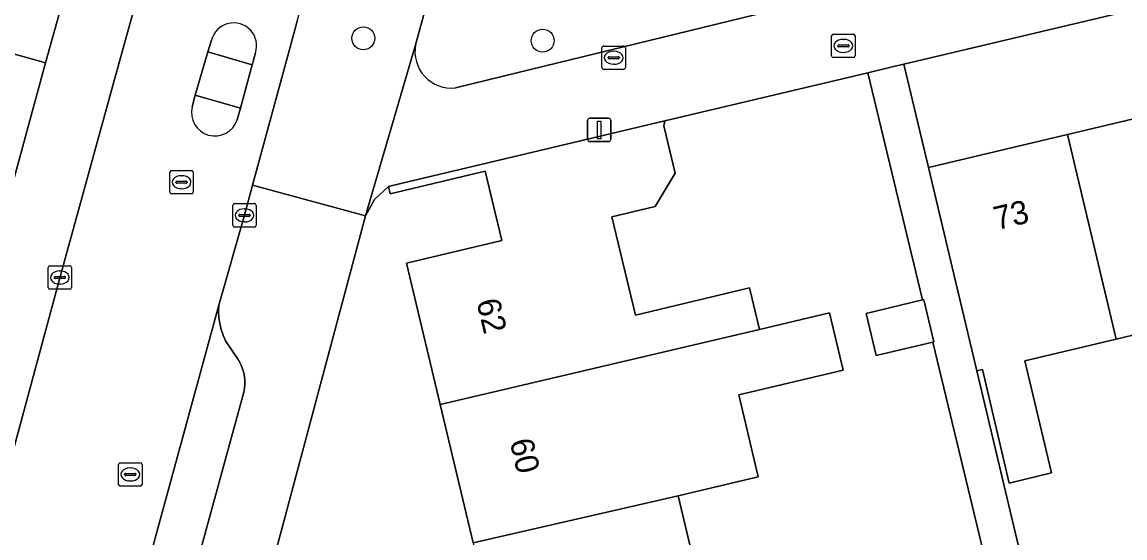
# Model space of a CAD drawing. Extents: x 158031 to 159244, y 380104 to 381214.
# Drawn here: x 158748.37 to 158795.51, y 380760.17 to 380782.23 of the extents above; entities that cross this region are included whole.
import ezdxf

# ---------------------------------------------------------------- set-up
doc = ezdxf.new("R2010")
doc.units = 0
for name, color, linetype in [('IMGEO_Boom', 7, 'Continuous'), ('IMGEO_Brandkraan', 7, 'Continuous'), ('IMGEO_Erf', 7, 'Continuous'), ('IMGEO_Groenvoorziening', 7, 'Continuous'), ('IMGEO_Kolk', 7, 'Continuous'), ('IMGEO_Lichtmast', 7, 'Continuous'), ('IMGEO_Muur', 7, 'Continuous'), ('IMGEO_Pand', 7, 'Continuous'), ('IMGEO_Pand_nummerreeks', 7, 'Continuous'), ('IMGEO_Parkeervlak_open', 7, 'Continuous'), ('IMGEO_Rijbaan_lokaal_gesloten', 7, 'Continuous'), ('IMGEO_Rioolput', 7, 'Continuous'), ('IMGEO_Verkeerseiland_gesloten', 7, 'Continuous'), ('IMGEO_Voetpad_gesloten', 7, 'Continuous'), ('IMGEO_Voetpad_open', 7, 'Continuous')]:
    doc.layers.add(name, color=color, linetype=linetype)

msp = doc.modelspace()

# ---------------------------------------------------------------- linework, layer by layer
at = {"layer": 'IMGEO_Boom'}
for centre in [(158762.957, 380781.538), (158770.624, 380781.435)]:
    msp.add_circle(centre, 0.489, dxfattribs=at)
at = {"layer": 'IMGEO_Brandkraan'}
for p, q in [((158782.976, 380780.786), (158782.976, 380781.638)), ((158783.051, 380781.712), (158783.903, 380781.712)), ((158783.977, 380781.638), (158783.977, 380780.786)), ((158783.235, 380781.206), (158783.235, 380781.218)), ((158783.673, 380781.169), (158783.275, 380781.169)), ((158783.278, 380781.255), (158783.676, 380781.255)), ((158783.464, 380781.492), (158783.489, 380781.492)), ((158783.719, 380781.218), (158783.719, 380781.206)), ((158783.903, 380780.712), (158783.051, 380780.712)), ((158783.487, 380780.932), (158783.462, 380780.932))]:
    msp.add_line(p, q, dxfattribs=at)
for points in [[(158782.976, 380780.786), (158782.976, 380781.638)], [(158783.051, 380781.712), (158783.903, 380781.712)], [(158783.977, 380781.638), (158783.977, 380780.786)], [(158783.903, 380780.712), (158783.051, 380780.712)]]:
    msp.add_lwpolyline(points, dxfattribs=at)
for centre, radius, start, end in [((158783.053, 380781.636), 0.0765, 91.552, 178.448), ((158783.053, 380781.636), 0.0765, 91.552, 178.448), ((158783.901, 380781.636), 0.0765, 1.552, 88.448), ((158783.901, 380781.636), 0.0765, 1.552, 88.448), ((158783.275, 380781.215), 0.0403, 85.8775, 175.7526), ((158783.272, 380781.205), 0.0366, 178.938, 274.7102), ((158783.676, 380781.212), 0.043, 264.8664, 352.4533), ((158783.68, 380781.217), 0.0386, 1.7309, 96.639), ((158783.053, 380780.788), 0.0765, 181.552, 268.448), ((158783.053, 380780.788), 0.0765, 181.552, 268.448), ((158783.901, 380780.788), 0.0765, 271.552, 358.448), ((158783.901, 380780.788), 0.0765, 271.552, 358.448)]:
    msp.add_arc(centre, radius, start, end, dxfattribs=at)
for centre, major_axis, ratio, start_param, end_param in [((158783.463, 380781.212), (-0.387, 0.002), 0.722429, 4.712389, 7.853982), ((158783.488, 380781.212), (-0.39, 0.002), 0.717154, 1.570796, 4.712389)]:
    msp.add_ellipse(centre, major_axis=major_axis, ratio=ratio, start_param=start_param, end_param=end_param, dxfattribs=at)
at = {"layer": 'IMGEO_Erf'}
msp.add_lwpolyline([(158828.56, 380785.861), (158828.583, 380785.764), (158831.47, 380786.45), (158830.411, 380790.959), (158819.965, 380788.479), (158798.4, 380783.36), (158786.067, 380780.432), (158787.119, 380776.008), (158793.052, 380777.419), (158798.948, 380778.82), (158804.844, 380780.222), (158810.74, 380781.624), (158816.636, 380783.026), (158822.509, 380784.422)], close=True, dxfattribs=at)
for points in [[(158789.659, 380758.776), (158787.3, 380768.548), (158784.884, 380767.973), (158784.455, 380769.774), (158786.866, 380770.348), (158784.52, 380780.064), (158784.461, 380780.05), (158775.85, 380778.006), (158775.8, 380777.788), (158776.286, 380775.771), (158775.436, 380774.341), (158773.587, 380773.901), (158774.586, 380769.701), (158779.466, 380770.861), (158779.889, 380769.083), (158782.886, 380769.796), (158783.468, 380767.348), (158779.002, 380766.286), (158779.836, 380762.778), (158776.417, 380761.965), (158777.34, 380758.082)], [(158767.648, 380759.963), (158766.244, 380765.873), (158764.809, 380771.917), (158768.876, 380772.883), (158768.171, 380775.852), (158764.104, 380774.885), (158764.03, 380775.196), (158763.439, 380774.649), (158763.05, 380773.944), (158756.658, 380750)], [(158799.416, 380769.69), (158795.131, 380768.671), (158791.24, 380767.746), (158792.38, 380762.948), (158790.571, 380762.518), (158789.419, 380767.366), (158789.187, 380767.311), (158791.638, 380756.998)]]:
    msp.add_lwpolyline(points, dxfattribs=at)
at = {"layer": 'IMGEO_Groenvoorziening'}
for points in [[(158779.858, 380795.213), (158775.786, 380794.992), (158777.531, 380786.405), (158765.98, 380784.171), (158765.189, 380781.261)], [(158766.899, 380779.413), (158769.524, 380780.056), (158780.92, 380782.841)]]:
    msp.add_lwpolyline(points, dxfattribs=at)
msp.add_lwpolyline([(158749.379, 380780.49), (158742.532, 380782.405), (158741.686, 380782.634), (158735.231, 380758.906), (158742.931, 380756.845)], close=True, dxfattribs=at)
msp.add_arc((158766.734, 380780.975), 1.571, 169.5212, 276.0365, dxfattribs=at)
at = {"layer": 'IMGEO_Kolk'}
for p, q in [((158773.158, 380780.281), (158773.158, 380781.133)), ((158773.233, 380781.207), (158774.085, 380781.207)), ((158774.159, 380781.133), (158774.159, 380780.281)), ((158773.417, 380780.701), (158773.417, 380780.713)), ((158773.855, 380780.664), (158773.457, 380780.664)), ((158773.46, 380780.75), (158773.858, 380780.75)), ((158773.646, 380780.987), (158773.671, 380780.987)), ((158773.901, 380780.713), (158773.901, 380780.701)), ((158774.085, 380780.207), (158773.233, 380780.207)), ((158773.669, 380780.427), (158773.644, 380780.427)), ((158757.378, 380773.539), (158757.378, 380774.391)), ((158757.453, 380774.465), (158758.305, 380774.465)), ((158757.68, 380774.008), (158758.078, 380774.008)), ((158757.866, 380774.245), (158757.891, 380774.245)), ((158758.379, 380774.391), (158758.379, 380773.539)), ((158757.637, 380773.959), (158757.637, 380773.971)), ((158758.075, 380773.922), (158757.677, 380773.922)), ((158757.889, 380773.685), (158757.864, 380773.685)), ((158758.121, 380773.971), (158758.121, 380773.959)), ((158758.305, 380773.465), (158757.453, 380773.465)), ((158749.485, 380770.881), (158749.485, 380771.733)), ((158749.56, 380771.807), (158750.412, 380771.807)), ((158750.486, 380771.733), (158750.486, 380770.881)), ((158749.744, 380771.301), (158749.744, 380771.313)), ((158750.182, 380771.264), (158749.784, 380771.264)), ((158749.787, 380771.35), (158750.185, 380771.35)), ((158749.973, 380771.587), (158749.998, 380771.587)), ((158750.228, 380771.313), (158750.228, 380771.301)), ((158750.412, 380770.807), (158749.56, 380770.807)), ((158749.996, 380771.027), (158749.971, 380771.027))]:
    msp.add_line(p, q, dxfattribs=at)
for points in [[(158773.158, 380780.281), (158773.158, 380781.133)], [(158773.233, 380781.207), (158774.085, 380781.207)], [(158774.159, 380781.133), (158774.159, 380780.281)], [(158774.085, 380780.207), (158773.233, 380780.207)], [(158757.378, 380773.539), (158757.378, 380774.391)], [(158757.453, 380774.465), (158758.305, 380774.465)], [(158758.379, 380774.391), (158758.379, 380773.539)], [(158758.305, 380773.465), (158757.453, 380773.465)], [(158749.485, 380770.881), (158749.485, 380771.733)], [(158749.56, 380771.807), (158750.412, 380771.807)], [(158750.486, 380771.733), (158750.486, 380770.881)], [(158750.412, 380770.807), (158749.56, 380770.807)]]:
    msp.add_lwpolyline(points, dxfattribs=at)
for centre, radius, start, end in [((158773.235, 380781.131), 0.0765, 91.552, 178.448), ((158773.235, 380781.131), 0.0765, 91.552, 178.448), ((158774.083, 380781.131), 0.0765, 1.552, 88.448), ((158774.083, 380781.131), 0.0765, 1.552, 88.448), ((158773.457, 380780.71), 0.0403, 85.8775, 175.7526), ((158773.454, 380780.7), 0.0366, 178.938, 274.7102), ((158773.858, 380780.707), 0.043, 264.8664, 352.4533), ((158773.862, 380780.712), 0.0386, 1.7309, 96.639), ((158773.235, 380780.283), 0.0765, 181.552, 268.448), ((158773.235, 380780.283), 0.0765, 181.552, 268.448), ((158774.083, 380780.283), 0.0765, 271.552, 358.448), ((158774.083, 380780.283), 0.0765, 271.552, 358.448), ((158757.455, 380774.389), 0.0765, 91.552, 178.448), ((158757.455, 380774.389), 0.0765, 91.552, 178.448), ((158757.677, 380773.968), 0.0403, 85.8775, 175.7526), ((158758.082, 380773.97), 0.0386, 1.7309, 96.639), ((158758.303, 380774.389), 0.0765, 1.552, 88.448), ((158758.303, 380774.389), 0.0765, 1.552, 88.448), ((158757.455, 380773.541), 0.0765, 181.552, 268.448), ((158757.455, 380773.541), 0.0765, 181.552, 268.448), ((158757.674, 380773.958), 0.0366, 178.938, 274.7102), ((158758.078, 380773.965), 0.043, 264.8664, 352.4533), ((158758.303, 380773.541), 0.0765, 271.552, 358.448), ((158758.303, 380773.541), 0.0765, 271.552, 358.448), ((158749.562, 380771.731), 0.0765, 91.552, 178.448), ((158749.562, 380771.731), 0.0765, 91.552, 178.448), ((158750.41, 380771.731), 0.0765, 1.552, 88.448), ((158750.41, 380771.731), 0.0765, 1.552, 88.448), ((158749.784, 380771.31), 0.0403, 85.8775, 175.7526), ((158749.781, 380771.3), 0.0366, 178.938, 274.7102), ((158750.185, 380771.307), 0.043, 264.8664, 352.4533), ((158750.189, 380771.312), 0.0386, 1.7309, 96.639), ((158749.562, 380770.883), 0.0765, 181.552, 268.448), ((158749.562, 380770.883), 0.0765, 181.552, 268.448), ((158750.41, 380770.883), 0.0765, 271.552, 358.448), ((158750.41, 380770.883), 0.0765, 271.552, 358.448)]:
    msp.add_arc(centre, radius, start, end, dxfattribs=at)
for centre, major_axis, ratio, start_param, end_param in [((158773.645, 380780.707), (-0.387, 0.002), 0.722429, 4.712389, 7.853982), ((158773.67, 380780.707), (-0.39, 0.002), 0.717154, 1.570796, 4.712389), ((158757.865, 380773.965), (-0.387, 0.002), 0.722429, 4.712389, 7.853982), ((158757.89, 380773.965), (-0.39, 0.002), 0.717154, 1.570796, 4.712389), ((158749.972, 380771.307), (-0.387, 0.002), 0.722429, 4.712389, 7.853982), ((158749.997, 380771.307), (-0.39, 0.002), 0.717154, 1.570796, 4.712389)]:
    msp.add_ellipse(centre, major_axis=major_axis, ratio=ratio, start_param=start_param, end_param=end_param, dxfattribs=at)
at = {"layer": 'IMGEO_Lichtmast'}
for p, q in [((158772.546, 380777.218), (158772.546, 380778.018)), ((158772.546, 380778.018), (158772.546, 380777.218)), ((158772.646, 380778.118), (158773.436, 380778.118)), ((158773.436, 380778.118), (158772.646, 380778.118)), ((158773.536, 380778.018), (158773.536, 380777.218)), ((158773.536, 380777.218), (158773.536, 380778.018)), ((158773.436, 380777.118), (158772.646, 380777.118)), ((158772.646, 380777.118), (158773.436, 380777.118))]:
    msp.add_line(p, q, dxfattribs=at)
msp.add_lwpolyline([(158772.966, 380777.993), (158773.116, 380777.993), (158773.116, 380777.243), (158772.966, 380777.243), (158772.966, 380777.993)], dxfattribs=at)
for centre, start, end in [((158772.646, 380778.018), 90, 180), ((158772.646, 380778.018), 90, 180), ((158773.436, 380778.018), 0, 90), ((158773.436, 380778.018), 360, 90), ((158772.646, 380777.218), 180, 270), ((158772.646, 380777.218), 180, 270), ((158773.436, 380777.218), 270, 0), ((158773.436, 380777.218), 270, 0)]:
    msp.add_arc(centre, 0.1, start, end, dxfattribs=at)
at = {"layer": 'IMGEO_Muur'}
msp.add_lwpolyline([(158775.85, 380778.006), (158784.461, 380780.05)], dxfattribs=at)
at = {"layer": 'IMGEO_Pand'}
for points in [[(158795.131, 380768.671), (158799.416, 380769.69), (158800.567, 380764.851), (158802.177, 380765.234), (158798.948, 380778.82), (158793.052, 380777.419)], [(158779.889, 380769.083), (158779.466, 380770.861), (158774.586, 380769.701), (158773.587, 380773.901), (158775.436, 380774.341), (158776.286, 380775.771), (158775.8, 380777.788), (158775.85, 380778.006), (158764.565, 380775.323), (158764.03, 380775.196), (158764.104, 380774.885), (158768.171, 380775.852), (158768.876, 380772.883), (158764.809, 380771.917), (158766.244, 380765.873)], [(158795.131, 380768.671), (158793.052, 380777.419), (158787.119, 380776.008), (158788.276, 380771.144), (158789.187, 380767.311), (158789.419, 380767.366), (158790.571, 380762.518), (158792.38, 380762.948), (158791.24, 380767.746)], [(158786.866, 380770.348), (158784.455, 380769.774), (158784.884, 380767.973), (158787.3, 380768.548), (158787.341, 380768.558), (158786.913, 380770.359)], [(158779.889, 380769.083), (158766.244, 380765.873), (158767.648, 380759.963), (158776.417, 380761.965), (158779.836, 380762.778), (158779.002, 380766.286), (158783.468, 380767.348), (158782.886, 380769.796)], [(158776.417, 380761.965), (158767.648, 380759.963), (158769.052, 380754.052), (158782.637, 380757.205), (158782.19, 380759.084), (158782.156, 380759.228), (158777.34, 380758.082)]]:
    msp.add_lwpolyline(points, close=True, dxfattribs=at)
at = {"layer": 'IMGEO_Parkeervlak_open'}
msp.add_lwpolyline([(158754.08, 380752.625), (158757.812, 380766.241), (158757.854, 380766.404), (158757.882, 380766.569), (158757.895, 380766.737), (158757.893, 380766.905), (158757.876, 380767.072), (158757.844, 380767.237), (158757.797, 380767.398), (158757.736, 380767.555), (158757.662, 380767.705), (158757.608, 380767.796), (158757.073, 380768.605), (158756.969, 380768.84), (158756.886, 380769.087), (158756.824, 380769.341), (158756.786, 380769.599), (158756.771, 380769.86), (158756.779, 380770.121), (158752.844, 380755.73)], dxfattribs=at)
at = {"layer": 'IMGEO_Rijbaan_lokaal_gesloten'}
for points in [[(158784.101, 380896.122), (158783.703, 380894.654), (158781.361, 380886.49), (158775.96, 380866.603), (158775.886, 380866.332), (158774.97, 380863.046), (158774.889, 380862.743), (158772.023, 380852.047), (158768.48, 380838.891), (158765.747, 380829.052), (158760.35, 380809.173), (158755.257, 380790.385), (158752.254, 380779.513), (158750.012, 380771.396), (158744.634, 380751.499), (158751.504, 380749.724), (158751.581, 380750), (158752.309, 380753.826), (158752.844, 380755.73), (158756.779, 380770.121)], [(158756.779, 380770.121), (158757.877, 380773.966), (158758.227, 380775.254), (158758.78, 380777.291), (158759.803, 380781.055), (158760.134, 380782.268), (158768.374, 380812.489), (158778.178, 380848.268), (158779.101, 380851.692), (158784.884, 380873.387), (158785.066, 380874.083), (158785.402, 380875.317), (158790.521, 380894.13), (158790.698, 380894.779), (158789.662, 380895.082)], [(158755.64, 380778.599), (158755.768, 380779.098), (158756.316, 380780.953), (158756.469, 380781.458)], [(158758.345, 380780.908), (158758.202, 380780.401), (158757.71, 380778.552), (158757.565, 380778.049)]]:
    msp.add_lwpolyline(points, dxfattribs=at)
for centre, radius, start, end in [((158757.417, 380781.216), 0.978, 341.6199, 165.7002), ((158756.613, 380778.362), 1.002, 166.3275, 341.7818)]:
    msp.add_arc(centre, radius, start, end, dxfattribs=at)
at = {"layer": 'IMGEO_Rioolput'}
for p, q in [((158754.688, 380774.956), (158754.688, 380775.808)), ((158754.763, 380775.882), (158755.615, 380775.882)), ((158754.99, 380775.425), (158755.388, 380775.425)), ((158755.176, 380775.662), (158755.201, 380775.662)), ((158755.689, 380775.808), (158755.689, 380774.956)), ((158754.947, 380775.376), (158754.947, 380775.388)), ((158755.385, 380775.339), (158754.987, 380775.339)), ((158755.199, 380775.102), (158755.174, 380775.102)), ((158755.431, 380775.388), (158755.431, 380775.376)), ((158755.615, 380774.882), (158754.763, 380774.882)), ((158752.496, 380762.462), (158752.496, 380763.314)), ((158752.571, 380763.388), (158753.423, 380763.388)), ((158752.984, 380763.168), (158753.009, 380763.168)), ((158753.497, 380763.314), (158753.497, 380762.462)), ((158752.755, 380762.882), (158752.755, 380762.894)), ((158753.193, 380762.845), (158752.795, 380762.845)), ((158752.798, 380762.931), (158753.196, 380762.931)), ((158753.239, 380762.894), (158753.239, 380762.882)), ((158753.423, 380762.388), (158752.571, 380762.388)), ((158753.007, 380762.608), (158752.982, 380762.608))]:
    msp.add_line(p, q, dxfattribs=at)
for points in [[(158754.688, 380774.956), (158754.688, 380775.808)], [(158754.763, 380775.882), (158755.615, 380775.882)], [(158755.689, 380775.808), (158755.689, 380774.956)], [(158755.615, 380774.882), (158754.763, 380774.882)], [(158752.496, 380762.462), (158752.496, 380763.314)], [(158752.571, 380763.388), (158753.423, 380763.388)], [(158753.497, 380763.314), (158753.497, 380762.462)], [(158753.423, 380762.388), (158752.571, 380762.388)]]:
    msp.add_lwpolyline(points, dxfattribs=at)
for centre, radius, start, end in [((158754.765, 380775.806), 0.0765, 91.552, 178.448), ((158754.765, 380775.806), 0.0765, 91.552, 178.448), ((158754.987, 380775.385), 0.0403, 85.8775, 175.7526), ((158755.392, 380775.387), 0.0386, 1.7309, 96.639), ((158755.613, 380775.806), 0.0765, 1.552, 88.448), ((158755.613, 380775.806), 0.0765, 1.552, 88.448), ((158754.765, 380774.958), 0.0765, 181.552, 268.448), ((158754.765, 380774.958), 0.0765, 181.552, 268.448), ((158754.984, 380775.375), 0.0366, 178.938, 274.7102), ((158755.388, 380775.382), 0.043, 264.8664, 352.4533), ((158755.613, 380774.958), 0.0765, 271.552, 358.448), ((158755.613, 380774.958), 0.0765, 271.552, 358.448), ((158752.573, 380763.312), 0.0765, 91.552, 178.448), ((158752.573, 380763.312), 0.0765, 91.552, 178.448), ((158753.421, 380763.312), 0.0765, 1.552, 88.448), ((158753.421, 380763.312), 0.0765, 1.552, 88.448), ((158752.795, 380762.891), 0.0403, 85.8775, 175.7526), ((158752.792, 380762.881), 0.0366, 178.938, 274.7102), ((158753.196, 380762.888), 0.043, 264.8664, 352.4533), ((158753.2, 380762.893), 0.0386, 1.7309, 96.639), ((158752.573, 380762.464), 0.0765, 181.552, 268.448), ((158752.573, 380762.464), 0.0765, 181.552, 268.448), ((158753.421, 380762.464), 0.0765, 271.552, 358.448), ((158753.421, 380762.464), 0.0765, 271.552, 358.448)]:
    msp.add_arc(centre, radius, start, end, dxfattribs=at)
for centre, major_axis, ratio, start_param, end_param in [((158755.175, 380775.382), (-0.387, 0.002), 0.722429, 4.712389, 7.853982), ((158755.2, 380775.382), (-0.39, 0.002), 0.717154, 1.570796, 4.712389), ((158752.983, 380762.888), (-0.387, 0.002), 0.722429, 4.712389, 7.853982), ((158753.008, 380762.888), (-0.39, 0.002), 0.717154, 1.570796, 4.712389)]:
    msp.add_ellipse(centre, major_axis=major_axis, ratio=ratio, start_param=start_param, end_param=end_param, dxfattribs=at)
at = {"layer": 'IMGEO_Verkeerseiland_gesloten'}
for points in [[(158756.469, 380781.458), (158756.316, 380780.953), (158758.202, 380780.401), (158758.345, 380780.908)], [(158757.565, 380778.049), (158757.71, 380778.552), (158755.768, 380779.098), (158755.64, 380778.599)]]:
    msp.add_lwpolyline(points, dxfattribs=at)
for centre, radius, start, end in [((158757.417, 380781.216), 0.978, 341.6199, 165.7002), ((158756.613, 380778.362), 1.002, 166.3275, 341.7818)]:
    msp.add_arc(centre, radius, start, end, dxfattribs=at)
at = {"layer": 'IMGEO_Voetpad_gesloten'}
msp.add_lwpolyline([(158756.316, 380780.953), (158755.768, 380779.098), (158757.71, 380778.552), (158758.202, 380780.401)], close=True, dxfattribs=at)
at = {"layer": 'IMGEO_Voetpad_open'}
for points in [[(158744.634, 380751.499), (158750.012, 380771.396), (158752.254, 380779.513), (158755.257, 380790.385), (158760.35, 380809.173), (158765.747, 380829.052), (158768.48, 380838.891), (158772.023, 380852.047), (158774.889, 380862.743), (158774.356, 380862.896), (158773.834, 380863.046), (158773.909, 380863.324), (158772.083, 380863.803), (158760.917, 380822.818), (158750.166, 380783.353), (158749.379, 380780.49), (158742.931, 380756.845)], [(158760.134, 380782.268), (158759.803, 380781.055), (158758.78, 380777.291), (158758.227, 380775.254), (158763.05, 380773.944), (158765.189, 380781.261), (158765.98, 380784.171), (158767.054, 380788.121), (158768.818, 380794.613), (158769.074, 380795.55), (158771.552, 380804.667), (158773.048, 380810.17)], [(158819.965, 380788.479), (158830.411, 380790.959), (158829.439, 380794.304), (158819.205, 380791.838), (158816.982, 380795.4), (158816.635, 380795.315), (158818.024, 380789.924), (158812.847, 380788.609), (158811.371, 380794.032), (158809.301, 380793.527), (158809.891, 380791.037), (158801.834, 380789.121), (158801.247, 380791.622), (158800.567, 380791.461), (158801.154, 380788.96), (158797.215, 380788.023), (158797.578, 380786.711), (158784.741, 380783.71), (158780.92, 380782.841), (158769.524, 380780.056), (158766.899, 380779.413)], [(158765.189, 380781.261), (158763.05, 380773.944), (158763.439, 380774.649), (158764.03, 380775.196), (158764.565, 380775.323), (158775.85, 380778.006), (158784.461, 380780.05), (158784.52, 380780.064), (158785.563, 380780.312), (158786.067, 380780.432), (158798.4, 380783.36), (158819.965, 380788.479)], [(158797.714, 380757.17), (158827.397, 380763.876), (158833.399, 380765.289), (158836.283, 380765.968), (158835.939, 380767.433), (158835.911, 380767.426), (158833.069, 380766.757), (158827.032, 380765.335), (158791.638, 380756.998), (158789.187, 380767.311), (158788.276, 380771.144), (158787.119, 380776.008), (158786.067, 380780.432), (158785.563, 380780.312), (158784.52, 380780.064), (158786.866, 380770.348), (158786.913, 380770.359), (158787.341, 380768.558), (158787.3, 380768.548), (158789.659, 380758.776)], [(158756.658, 380750), (158763.05, 380773.944), (158758.227, 380775.254), (158757.877, 380773.966), (158756.779, 380770.121), (158756.771, 380769.86), (158756.786, 380769.599), (158756.824, 380769.341), (158756.886, 380769.087), (158756.969, 380768.84), (158757.073, 380768.605), (158757.608, 380767.796), (158757.662, 380767.705), (158757.736, 380767.555), (158757.797, 380767.398), (158757.844, 380767.237), (158757.876, 380767.072), (158757.893, 380766.905), (158757.895, 380766.737), (158757.882, 380766.569), (158757.854, 380766.404), (158757.812, 380766.241), (158754.08, 380752.625)]]:
    msp.add_lwpolyline(points, dxfattribs=at)
msp.add_lwpolyline([(158729.019, 380789.067), (158703.65, 380795.922), (158702.928, 380793.044), (158732.159, 380785.144), (158734.258, 380784.577), (158739.67, 380783.181), (158741.686, 380782.634), (158742.532, 380782.405), (158749.379, 380780.49), (158750.166, 380783.353), (158748.505, 380783.802), (158740.276, 380786.025)], close=True, dxfattribs=at)
msp.add_arc((158766.734, 380780.975), 1.571, 169.5212, 276.0365, dxfattribs=at)

# ---------------------------------------------------------------- texts
at = {"layer": 'IMGEO_Pand_nummerreeks'}
for s, rotation, p in [('73', 13.3743, (158790.034, 380773.329)), ('62', 283.3562, (158767.787, 380770.284)), ('60', 283.3637, (158769.207, 380764.301))]:
    msp.add_text(s, height=1, rotation=rotation, dxfattribs=at).set_placement(p)

doc.saveas('drawing.dxf')
